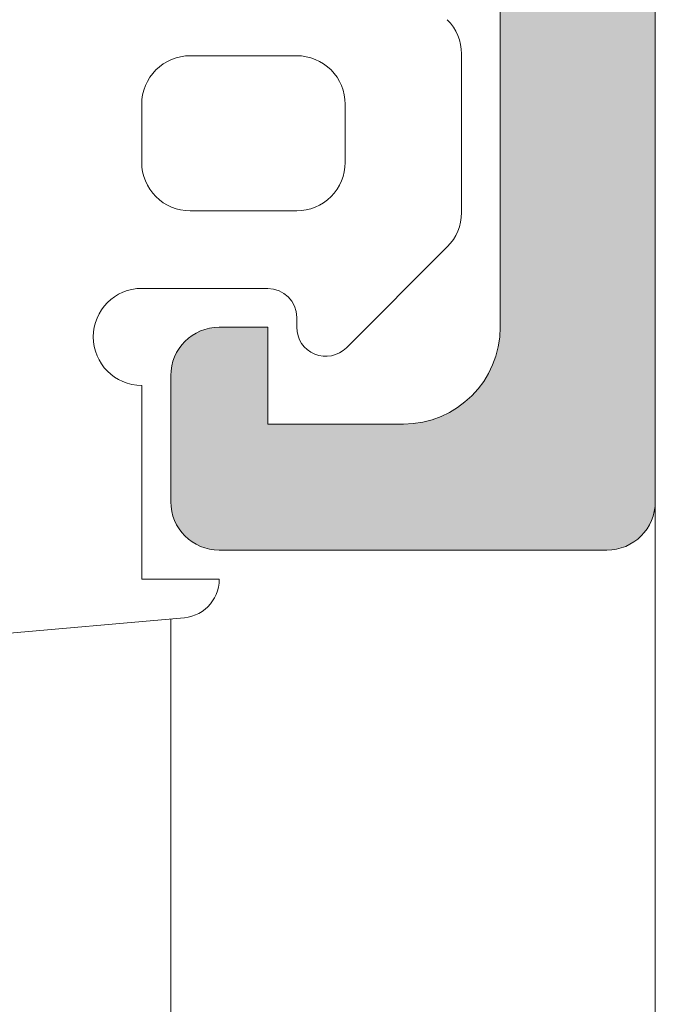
# Model space of a CAD drawing. Header units: metres. Extents: x 1316.5 to 1415.3, y -94.1 to -52.
# Tile 764 of 1056: x 1397.17328 to 1397.17983, y -71.75709 to -71.74693. Entities that reach past the tile are written whole.
import ezdxf

# ---------------------------------------------------------------- set-up
doc = ezdxf.new("R2010")
doc.units = ezdxf.units.M
doc.linetypes.add('AUSGEZOGEN', pattern=[0])
doc.layers.add('XR$2$Logos', color=255, linetype='AUSGEZOGEN', lineweight=13)

msp = doc.modelspace()

# ---------------------------------------------------------------- hatches: boundary and pattern name
at = {"layer": 'XR$2$Logos', "linetype": 'AUSGEZOGEN', "lineweight": 13, "transparency": 33554687}
h = msp.add_hatch(color=253, dxfattribs=at)
h.paths.add_polyline_path([(1397.164834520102, -71.70240401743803), (1397.164830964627, -71.70241520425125), (1397.164826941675, -71.70242623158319), (1397.164822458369, -71.70243707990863), (1397.164817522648, -71.7024477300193), (1397.164812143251, -71.70245816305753), (1397.164806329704, -71.70246836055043), (1397.164800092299, -71.70247830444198), (1397.164793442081, -71.70248797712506), (1397.164786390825, -71.70249736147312), (1397.164778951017, -71.70250644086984), (1397.164771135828, -71.70251519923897), (1397.164762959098, -71.7025236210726), (1397.164754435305, -71.70253169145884), (1397.164745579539, -71.70253939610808), (1397.164736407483, -71.70254672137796), (1397.164726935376, -71.70255365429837), (1397.16471717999, -71.70256018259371), (1397.164707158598, -71.70256629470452), (1397.164696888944, -71.7025719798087), (1397.164686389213, -71.70257722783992), (1397.164675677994, -71.70258202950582), (1397.164664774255, -71.70258637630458), (1397.164653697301, -71.70259026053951), (1397.164642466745, -71.70259367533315), (1397.164631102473, -71.702596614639), (1397.164619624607, -71.70259907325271), (1397.164608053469, -71.70260104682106), (1397.164596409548, -71.70260253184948), (1397.164584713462, -71.70260352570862), (1397.164572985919, -71.70260402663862), (1397.164561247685, -71.70260403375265), (1397.164107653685, -71.70260403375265), (1397.164095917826, -71.70260402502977), (1397.164084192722, -71.70260352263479), (1397.164072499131, -71.7026025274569), (1397.164060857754, -71.70260104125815), (1397.164049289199, -71.70259906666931), (1397.164037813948, -71.70259660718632), (1397.164026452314, -71.70259366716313), (1397.164015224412, -71.70259025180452), (1397.164004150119, -71.7025863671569), (1397.16399324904, -71.70258202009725), (1397.163982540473, -71.70257721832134), (1397.163972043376, -71.70257197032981), (1397.163961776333, -71.70256628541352), (1397.163951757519, -71.70256017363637), (1397.16394200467, -71.70255364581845), (1397.163932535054, -71.70254671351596), (1397.163923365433, -71.70253938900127), (1397.163914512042, -71.70253168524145), (1397.163905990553, -71.70252361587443), (1397.163897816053, -71.70251519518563), (1397.163890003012, -71.70250643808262), (1397.163882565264, -71.7024973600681), (1397.163875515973, -71.7024879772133), (1397.163868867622, -71.70247830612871), (1397.163862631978, -71.70246836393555), (1397.163856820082, -71.70245816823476), (1397.163851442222, -71.70244773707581), (1397.163846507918, -71.70243708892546), (1397.163842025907, -71.70242624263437), (1397.163838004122, -71.70241521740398), (1397.163834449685, -71.7024040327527), (1397.161954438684, -71.7024040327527), (1397.161939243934, -71.70240441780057), (1397.161924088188, -71.70240557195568), (1397.161909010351, -71.7024074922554), (1397.161894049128, -71.70241017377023), (1397.161879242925, -71.702413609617), (1397.161864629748, -71.70241779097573), (1397.161850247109, -71.70242270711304), (1397.161836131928, -71.70242834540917), (1397.161822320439, -71.70243469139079), (1397.161808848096, -71.70244172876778), (1397.161795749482, -71.70244943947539), (1397.16178305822, -71.70245780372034), (1397.16177080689, -71.70246680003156), (1397.16175902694, -71.70247640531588), (1397.161747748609, -71.70248659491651), (1397.161737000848, -71.70249734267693), (1397.161726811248, -71.70250862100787), (1397.161717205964, -71.70252040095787), (1397.161708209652, -71.70253265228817), (1397.161699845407, -71.70254534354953), (1397.1616921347, -71.70255844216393), (1397.161685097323, -71.70257191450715), (1397.161678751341, -71.70258572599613), (1397.161673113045, -71.70259984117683), (1397.161668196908, -71.70261422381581), (1397.161664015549, -71.70262883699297), (1397.161660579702, -71.70264364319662), (1397.161657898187, -71.7026586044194), (1397.161655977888, -71.70267368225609), (1397.161654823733, -71.702688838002), (1397.161654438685, -71.70270403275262), (1397.161654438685, -71.70368400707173), (1397.161654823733, -71.70369920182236), (1397.161655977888, -71.70371435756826), (1397.161657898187, -71.70372943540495), (1397.161660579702, -71.70374439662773), (1397.161664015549, -71.70375920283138), (1397.161668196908, -71.70377381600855), (1397.161673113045, -71.70378819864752), (1397.161678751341, -71.70380231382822), (1397.161685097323, -71.7038161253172), (1397.1616921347, -71.70382959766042), (1397.161699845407, -71.70384269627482), (1397.161708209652, -71.70385538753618), (1397.161717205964, -71.7038676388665), (1397.161726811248, -71.7038794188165), (1397.161737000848, -71.70389069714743), (1397.161747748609, -71.70390144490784), (1397.16175902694, -71.70391163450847), (1397.16177080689, -71.70392123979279), (1397.16178305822, -71.70393023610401), (1397.161795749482, -71.70393860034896), (1397.161808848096, -71.70394631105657), (1397.161822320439, -71.70395334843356), (1397.161836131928, -71.70395969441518), (1397.161850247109, -71.7039653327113), (1397.161864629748, -71.70397024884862), (1397.161879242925, -71.70397443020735), (1397.161894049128, -71.70397786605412), (1397.161909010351, -71.70398054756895), (1397.161924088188, -71.70398246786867), (1397.161939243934, -71.70398362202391), (1397.161954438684, -71.70398400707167), (1397.164714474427, -71.70398400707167), (1397.164720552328, -71.70398416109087), (1397.164726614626, -71.70398462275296), (1397.164732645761, -71.70398539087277), (1397.16473863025, -71.70398646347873), (1397.164744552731, -71.70398783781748), (1397.164750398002, -71.70398951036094), (1397.164756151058, -71.70399147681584), (1397.16476179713, -71.70399373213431), (1397.164767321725, -71.70399627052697), (1397.164772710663, -71.70399908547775), (1397.164777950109, -71.70400216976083), (1397.164783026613, -71.70400551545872), (1397.164787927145, -71.70400911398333), (1397.164792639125, -71.70401295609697), (1397.164797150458, -71.70401703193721), (1397.164801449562, -71.70402133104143), (1397.164805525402, -71.7040258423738), (1397.164809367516, -71.70403055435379), (1397.16481296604, -71.70403545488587), (1397.164816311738, -71.70404053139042), (1397.164819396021, -71.70404577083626), (1397.164822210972, -71.70405115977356), (1397.164824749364, -71.70405668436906), (1397.164827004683, -71.70406233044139), (1397.164828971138, -71.70406808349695), (1397.164830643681, -71.70407392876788), (1397.16483201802, -71.7040798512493), (1397.164833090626, -71.70408583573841), (1397.164833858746, -71.70409186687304), (1397.164834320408, -71.70409792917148), (1397.164834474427, -71.70410400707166), (1397.164834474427, -71.70840401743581), (1397.164833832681, -71.70842934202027), (1397.164831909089, -71.70845460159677), (1397.164828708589, -71.70847973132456), (1397.164824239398, -71.70850466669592), (1397.164818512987, -71.70852934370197), (1397.164811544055, -71.70855369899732), (1397.164803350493, -71.70857767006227), (1397.164793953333, -71.7086011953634), (1397.164783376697, -71.70862421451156), (1397.164771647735, -71.7086466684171), (1397.164758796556, -71.70866849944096), (1397.164744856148, -71.70868965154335), (1397.164729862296, -71.70871007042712), (1397.164713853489, -71.7087297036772), (1397.164696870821, -71.7087485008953), (1397.164678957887, -71.70876641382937), (1397.164660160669, -71.70878339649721), (1397.164640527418, -71.70879940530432), (1397.164620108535, -71.70881439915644), (1397.164598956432, -71.70882833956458), (1397.164577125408, -71.70884119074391), (1397.164554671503, -71.70885291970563), (1397.164531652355, -71.70886349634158), (1397.164508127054, -71.70887289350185), (1397.164484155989, -71.708881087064), (1397.164459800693, -71.70888805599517), (1397.164435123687, -71.70889378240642), (1397.164410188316, -71.70889825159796), (1397.164385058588, -71.70890145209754), (1397.164359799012, -71.70890337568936), (1397.164334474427, -71.70890401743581), (1397.163634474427, -71.70890401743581), (1397.161241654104, -71.7075225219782), (1397.161233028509, -71.70751794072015), (1397.161224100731, -71.70751398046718), (1397.161214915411, -71.70751066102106), (1397.161205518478, -71.70750799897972), (1397.161195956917, -71.70750600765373), (1397.161186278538, -71.70750469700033), (1397.161176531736, -71.70750407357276), (1397.161166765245, -71.70750414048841), (1397.1611570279, -71.70750489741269), (1397.161147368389, -71.70750634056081), (1397.161137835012, -71.70750846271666), (1397.161128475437, -71.70751125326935), (1397.161119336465, -71.70751469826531), (1397.16111046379, -71.70751878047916), (1397.161101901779, -71.707523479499), (1397.161093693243, -71.70752877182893), (1397.161085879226, -71.70753463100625), (1397.161078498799, -71.70754102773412), (1397.161071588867, -71.70754793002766), (1397.161065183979, -71.70755530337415), (1397.161059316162, -71.70756311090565), (1397.161054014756, -71.7075713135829), (1397.161049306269, -71.70757987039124), (1397.161045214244, -71.70758873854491), (1397.161041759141, -71.70759787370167), (1397.161038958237, -71.70760723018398), (1397.161036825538, -71.70761676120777), (1397.161035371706, -71.70762641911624), (1397.161034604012, -71.70763615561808), (1397.161034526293, -71.707645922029), (1397.161035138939, -71.7076556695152), (1397.161057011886, -71.70784194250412), (1397.16108585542, -71.70802726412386), (1397.161121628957, -71.70821137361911), (1397.161164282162, -71.70839401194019), (1397.16121375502, -71.70857492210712), (1397.16126997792, -71.70875384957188), (1397.161332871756, -71.70893054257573), (1397.161402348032, -71.70910475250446), (1397.161478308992, -71.70927623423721), (1397.161560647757, -71.70944474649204), (1397.161649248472, -71.70961005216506), (1397.161743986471, -71.70977191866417), (1397.161844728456, -71.70993011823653), (1397.161951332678, -71.71008442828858), (1397.162063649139, -71.7102346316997), (1397.162181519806, -71.71038051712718), (1397.162304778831, -71.71052187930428), (1397.162433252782, -71.71065851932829), (1397.162566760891, -71.7107902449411), (1397.162705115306, -71.71091687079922), (1397.162848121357, -71.71103821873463), (1397.162995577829, -71.71115411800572), (1397.163147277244, -71.71126440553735), (1397.163303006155, -71.71136892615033), (1397.163462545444, -71.71146753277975), (1397.163625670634, -71.71156008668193), (1397.163792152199, -71.71164645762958), (1397.163961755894, -71.71172652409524), (1397.164134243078, -71.71180017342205), (1397.164309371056, -71.71186730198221), (1397.164486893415, -71.71192781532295), (1397.164506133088, -71.7119344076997), (1397.164525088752, -71.71194177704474), (1397.164543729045, -71.71194991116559), (1397.164562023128, -71.71195879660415), (1397.164579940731, -71.7119684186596), (1397.164597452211, -71.7119787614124), (1397.164614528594, -71.71198980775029), (1397.164631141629, -71.71200153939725), (1397.164647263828, -71.71201393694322), (1397.164662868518, -71.71202697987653), (1397.164677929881, -71.71204064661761), (1397.164692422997, -71.71205491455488), (1397.164706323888, -71.71206976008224), (1397.164719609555, -71.71208515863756), (1397.164732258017, -71.71210108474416), (1397.164744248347, -71.71211751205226), (1397.164755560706, -71.71213441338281), (1397.16476617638, -71.71215176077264), (1397.164776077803, -71.71216952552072), (1397.164785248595, -71.71218767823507), (1397.164793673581, -71.71220618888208), (1397.164801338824, -71.71222502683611), (1397.164808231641, -71.71224416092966), (1397.164814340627, -71.71226355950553), (1397.164819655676, -71.71228319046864), (1397.164824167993, -71.71230302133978), (1397.164827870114, -71.7123230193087), (1397.164830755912, -71.71234315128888), (1397.164832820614, -71.71236338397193), (1397.164834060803, -71.71238368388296), (1397.164834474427, -71.71240401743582), (1397.164834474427, -71.71540401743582), (1397.164834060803, -71.71542435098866), (1397.164832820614, -71.7154446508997), (1397.164830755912, -71.71546488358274), (1397.164827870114, -71.71548501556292), (1397.164824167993, -71.71550501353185), (1397.164819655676, -71.71552484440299), (1397.164814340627, -71.71554447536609), (1397.164808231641, -71.71556387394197), (1397.164801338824, -71.71558300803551), (1397.164793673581, -71.71560184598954), (1397.164785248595, -71.71562035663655), (1397.164776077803, -71.71563850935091), (1397.16476617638, -71.71565627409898), (1397.164755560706, -71.7156736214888), (1397.164744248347, -71.71569052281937), (1397.164732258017, -71.71570695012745), (1397.164719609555, -71.71572287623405), (1397.164706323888, -71.71573827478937), (1397.164692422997, -71.71575312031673), (1397.164677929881, -71.71576738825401), (1397.164662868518, -71.71578105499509), (1397.164647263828, -71.71579409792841), (1397.164631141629, -71.71580649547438), (1397.164614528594, -71.71581822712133), (1397.164597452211, -71.71582927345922), (1397.164579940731, -71.71583961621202), (1397.164562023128, -71.71584923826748), (1397.164543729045, -71.71585812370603), (1397.164525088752, -71.71586625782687), (1397.164506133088, -71.71587362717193), (1397.164486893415, -71.71588021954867), (1397.164309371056, -71.71594073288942), (1397.164134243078, -71.71600786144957), (1397.163961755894, -71.71608151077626), (1397.163792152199, -71.71616157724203), (1397.163625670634, -71.71624794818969), (1397.163462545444, -71.71634050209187), (1397.163303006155, -71.71643910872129), (1397.163147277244, -71.71654362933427), (1397.162995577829, -71.7166539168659), (1397.162848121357, -71.71676981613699), (1397.162705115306, -71.7168911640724), (1397.162566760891, -71.71701778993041), (1397.162433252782, -71.71714951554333), (1397.162304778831, -71.71728615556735), (1397.162181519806, -71.71742751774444), (1397.162063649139, -71.71757340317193), (1397.161951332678, -71.71772360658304), (1397.161844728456, -71.71787791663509), (1397.161743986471, -71.71803611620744), (1397.161649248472, -71.71819798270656), (1397.161560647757, -71.71836328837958), (1397.161478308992, -71.71853180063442), (1397.161402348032, -71.71870328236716), (1397.161332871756, -71.71887749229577), (1397.16126997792, -71.71905418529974), (1397.16121375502, -71.7192331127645), (1397.161164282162, -71.71941402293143), (1397.161121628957, -71.71959666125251), (1397.16108585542, -71.71978077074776), (1397.161057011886, -71.7199660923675), (1397.161035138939, -71.72015236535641), (1397.161034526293, -71.72016211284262), (1397.161034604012, -71.72017187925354), (1397.161035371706, -71.72018161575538), (1397.161036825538, -71.72019127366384), (1397.161038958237, -71.72020080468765), (1397.161041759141, -71.72021016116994), (1397.161045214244, -71.7202192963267), (1397.161049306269, -71.72022816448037), (1397.161054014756, -71.72023672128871), (1397.161059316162, -71.72024492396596), (1397.161065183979, -71.72025273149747), (1397.161071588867, -71.72026010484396), (1397.161078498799, -71.7202670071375), (1397.161085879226, -71.72027340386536), (1397.161093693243, -71.72027926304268), (1397.161101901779, -71.72028455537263), (1397.16111046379, -71.72028925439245), (1397.161119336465, -71.7202933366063), (1397.161128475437, -71.72029678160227), (1397.161137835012, -71.72029957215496), (1397.161147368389, -71.7203016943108), (1397.1611570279, -71.72030313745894), (1397.161166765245, -71.7203038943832), (1397.161176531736, -71.72030396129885), (1397.161186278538, -71.72030333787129), (1397.161195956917, -71.72030202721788), (1397.161205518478, -71.7203000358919), (1397.161214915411, -71.72029737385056), (1397.161224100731, -71.72029405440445), (1397.161233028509, -71.72029009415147), (1397.161241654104, -71.72028551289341), (1397.163634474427, -71.7189040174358), (1397.164334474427, -71.7189040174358), (1397.164359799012, -71.71890465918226), (1397.164385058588, -71.71890658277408), (1397.164410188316, -71.71890978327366), (1397.164435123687, -71.7189142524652), (1397.164459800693, -71.71891997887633), (1397.164484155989, -71.71892694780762), (1397.164508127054, -71.71893514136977), (1397.164531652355, -71.71894453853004), (1397.164554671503, -71.71895511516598), (1397.164577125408, -71.7189668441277), (1397.164598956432, -71.71897969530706), (1397.164620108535, -71.71899363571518), (1397.164640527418, -71.7190086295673), (1397.164660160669, -71.7190246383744), (1397.164678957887, -71.71904162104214), (1397.164696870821, -71.71905953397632), (1397.164713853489, -71.71907833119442), (1397.164729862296, -71.7190979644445), (1397.164744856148, -71.71911838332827), (1397.164758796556, -71.71913953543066), (1397.164771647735, -71.71916136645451), (1397.164783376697, -71.71918382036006), (1397.164793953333, -71.71920683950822), (1397.164803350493, -71.71923036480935), (1397.164811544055, -71.7192543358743), (1397.164818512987, -71.71927869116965), (1397.164824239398, -71.71930336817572), (1397.164828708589, -71.71932830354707), (1397.164831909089, -71.71935343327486), (1397.164833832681, -71.71937869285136), (1397.164834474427, -71.7194040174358), (1397.164834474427, -71.72370404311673), (1397.164834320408, -71.72371012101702), (1397.164833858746, -71.72371618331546), (1397.164833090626, -71.72372221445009), (1397.16483201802, -71.7237281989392), (1397.164830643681, -71.7237341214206), (1397.164828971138, -71.72373996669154), (1397.164827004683, -71.72374571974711), (1397.164824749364, -71.72375136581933), (1397.164822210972, -71.72375689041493), (1397.164819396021, -71.72376227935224), (1397.164816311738, -71.72376751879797), (1397.16481296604, -71.72377259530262), (1397.164809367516, -71.7237774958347), (1397.164805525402, -71.72378220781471), (1397.164801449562, -71.72378671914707), (1397.164797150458, -71.72379101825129), (1397.164792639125, -71.72379509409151), (1397.164787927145, -71.72379893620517), (1397.164783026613, -71.72380253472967), (1397.164777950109, -71.72380588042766), (1397.164772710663, -71.72380896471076), (1397.164767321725, -71.72381177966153), (1397.16476179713, -71.7238143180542), (1397.164756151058, -71.72381657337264), (1397.164750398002, -71.72381853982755), (1397.164744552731, -71.72382021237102), (1397.16473863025, -71.72382158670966), (1397.164732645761, -71.72382265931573), (1397.164726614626, -71.72382342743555), (1397.164720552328, -71.72382388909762), (1397.164714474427, -71.72382404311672), (1397.161954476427, -71.72382404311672), (1397.161939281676, -71.72382442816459), (1397.16192412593, -71.7238255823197), (1397.161909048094, -71.72382750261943), (1397.161894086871, -71.72383018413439), (1397.161879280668, -71.72383361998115), (1397.16186466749, -71.72383780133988), (1397.161850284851, -71.72384271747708), (1397.161836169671, -71.72384835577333), (1397.161822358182, -71.72385470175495), (1397.161808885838, -71.72386173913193), (1397.161795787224, -71.72386944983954), (1397.161783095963, -71.72387781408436), (1397.161770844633, -71.72388681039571), (1397.161759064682, -71.7238964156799), (1397.161747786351, -71.72390660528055), (1397.161737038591, -71.72391735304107), (1397.16172684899, -71.72392863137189), (1397.161717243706, -71.723940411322), (1397.161708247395, -71.7239526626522), (1397.16169988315, -71.72396535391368), (1397.161692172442, -71.72397845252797), (1397.161685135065, -71.7239919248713), (1397.161678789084, -71.72400573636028), (1397.161673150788, -71.72401985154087), (1397.16166823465, -71.72403423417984), (1397.161664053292, -71.72404884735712), (1397.161660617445, -71.72406365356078), (1397.16165793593, -71.72407861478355), (1397.16165601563, -71.72409369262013), (1397.161654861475, -71.72410884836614), (1397.161654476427, -71.72412404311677), (1397.161654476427, -71.72510401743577), (1397.161654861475, -71.7251192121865), (1397.16165601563, -71.72513436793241), (1397.16165793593, -71.7251494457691), (1397.161660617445, -71.72516440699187), (1397.161664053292, -71.72517921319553), (1397.16166823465, -71.72519382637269), (1397.161673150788, -71.72520820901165), (1397.161678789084, -71.72522232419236), (1397.161685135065, -71.72523613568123), (1397.161692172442, -71.72524960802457), (1397.16169988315, -71.72526270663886), (1397.161708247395, -71.72527539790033), (1397.161717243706, -71.72528764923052), (1397.16172684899, -71.72529942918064), (1397.161737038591, -71.72531070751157), (1397.161747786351, -71.725321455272), (1397.161759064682, -71.72533164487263), (1397.161770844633, -71.72534125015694), (1397.161783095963, -71.72535024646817), (1397.161795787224, -71.725358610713), (1397.161808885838, -71.72536632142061), (1397.161822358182, -71.72537335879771), (1397.161836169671, -71.72537970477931), (1397.161850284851, -71.72538534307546), (1397.16186466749, -71.72539025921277), (1397.161879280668, -71.7253944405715), (1397.161894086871, -71.72539787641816), (1397.161909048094, -71.7254005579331), (1397.16192412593, -71.72540247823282), (1397.161939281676, -71.72540363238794), (1397.161954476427, -71.7254040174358), (1397.163834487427, -71.7254040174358), (1397.163838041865, -71.72539283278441), (1397.16384206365, -71.72538180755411), (1397.163846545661, -71.72537096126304), (1397.163851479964, -71.72536031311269), (1397.163856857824, -71.72534988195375), (1397.163862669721, -71.72533968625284), (1397.163868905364, -71.72532974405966), (1397.163875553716, -71.7253200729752), (1397.163882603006, -71.72531069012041), (1397.163890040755, -71.72530161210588), (1397.163897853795, -71.72529285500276), (1397.163906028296, -71.72528443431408), (1397.163914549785, -71.72527636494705), (1397.163923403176, -71.7252686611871), (1397.163932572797, -71.72526133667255), (1397.163942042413, -71.72525440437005), (1397.163951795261, -71.725247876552), (1397.163961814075, -71.72524176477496), (1397.163972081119, -71.72523607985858), (1397.163982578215, -71.72523083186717), (1397.163993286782, -71.72522603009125), (1397.164004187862, -71.7252216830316), (1397.164015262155, -71.72521779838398), (1397.164026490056, -71.72521438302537), (1397.16403785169, -71.72521144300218), (1397.164049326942, -71.72520898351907), (1397.164060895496, -71.72520700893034), (1397.164072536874, -71.7252055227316), (1397.164084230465, -71.72520452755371), (1397.164095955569, -71.72520402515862), (1397.164107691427, -71.72520401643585), (1397.164561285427, -71.72520401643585), (1397.164573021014, -71.72520402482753), (1397.164584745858, -71.72520452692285), (1397.1645964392, -71.72520552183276), (1397.164608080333, -71.72520700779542), (1397.164619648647, -71.72520898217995), (1397.164631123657, -71.7252114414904), (1397.164642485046, -71.72521438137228), (1397.164653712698, -71.72521779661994), (1397.164664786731, -71.72522168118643), (1397.164675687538, -71.72522602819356), (1397.164686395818, -71.72523082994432), (1397.16469689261, -71.72523607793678), (1397.164707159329, -71.72524176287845), (1397.164717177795, -71.72524787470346), (1397.16472693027, -71.72525440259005), (1397.164736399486, -71.72526133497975), (1397.164745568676, -71.7252686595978), (1397.164754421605, -71.72527636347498), (1397.164762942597, -71.72528443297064), (1397.164771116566, -71.7252928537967), (1397.164778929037, -71.7253016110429), (1397.164786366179, -71.72531068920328), (1397.164793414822, -71.72532007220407), (1397.164800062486, -71.72532974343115), (1397.1648062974, -71.72533968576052), (1397.164812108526, -71.72534988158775), (1397.164817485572, -71.72536031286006), (1397.16482241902, -71.72537096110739), (1397.164826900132, -71.72538180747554), (1397.164830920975, -71.72539283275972), (1397.16483447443, -71.72540401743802), (1397.166034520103, -71.72540401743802), (1397.166059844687, -71.7254033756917), (1397.166085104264, -71.72540145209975), (1397.166110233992, -71.72539825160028), (1397.166135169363, -71.72539378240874), (1397.166159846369, -71.72538805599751), (1397.166184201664, -71.72538108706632), (1397.166208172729, -71.72537289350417), (1397.16623169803, -71.72536349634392), (1397.166254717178, -71.72535291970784), (1397.166277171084, -71.72534119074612), (1397.166299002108, -71.72532833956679), (1397.16632015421, -71.72531439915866), (1397.166340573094, -71.72529940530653), (1397.166360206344, -71.72528339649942), (1397.166379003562, -71.72526641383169), (1397.166396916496, -71.72524850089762), (1397.166413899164, -71.7252297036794), (1397.166429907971, -71.72521007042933), (1397.166444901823, -71.72518965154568), (1397.166458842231, -71.72516849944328), (1397.166471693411, -71.72514666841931), (1397.166483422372, -71.72512421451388), (1397.166493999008, -71.72510119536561), (1397.166503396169, -71.72507767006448), (1397.166511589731, -71.72505369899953), (1397.166518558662, -71.72502934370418), (1397.166524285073, -71.72500466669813), (1397.166528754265, -71.72497973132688), (1397.166531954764, -71.7249546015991), (1397.166533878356, -71.72492934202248), (1397.166534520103, -71.72490401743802), (1397.166534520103, -71.7241040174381), (1397.166535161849, -71.72407869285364), (1397.166537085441, -71.72405343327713), (1397.16654028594, -71.72402830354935), (1397.166544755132, -71.72400336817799), (1397.166550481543, -71.72397869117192), (1397.166557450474, -71.72395433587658), (1397.166565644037, -71.72393036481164), (1397.166575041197, -71.7239068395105), (1397.166585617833, -71.72388382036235), (1397.166597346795, -71.7238613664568), (1397.166610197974, -71.72383953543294), (1397.166624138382, -71.72381838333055), (1397.166639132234, -71.72379796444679), (1397.166655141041, -71.72377833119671), (1397.166672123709, -71.7237595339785), (1397.166690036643, -71.72374162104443), (1397.166708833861, -71.7237246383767), (1397.166728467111, -71.72370862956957), (1397.166748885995, -71.72369363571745), (1397.166770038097, -71.72367969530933), (1397.166791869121, -71.72366684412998), (1397.166814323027, -71.72365511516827), (1397.166837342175, -71.72364453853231), (1397.166860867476, -71.72363514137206), (1397.166884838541, -71.7236269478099), (1397.166909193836, -71.7236199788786), (1397.166933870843, -71.72361425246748), (1397.166958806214, -71.72360978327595), (1397.166983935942, -71.72360658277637), (1397.167009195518, -71.72360465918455), (1397.167034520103, -71.72360401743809), (1397.176605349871, -71.72360401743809), (1397.176653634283, -71.72360518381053), (1397.17670180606, -71.72360868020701), (1397.17674975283, -71.72361449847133), (1397.176797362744, -71.723622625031), (1397.176844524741, -71.72363304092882), (1397.176891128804, -71.72364572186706), (1397.176937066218, -71.72366063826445), (1397.176982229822, -71.72367775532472), (1397.177026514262, -71.7236970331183), (1397.177069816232, -71.7237184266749), (1397.177112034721, -71.72374188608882), (1397.177153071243, -71.72376735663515), (1397.177192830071, -71.72379477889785), (1397.177231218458, -71.72382408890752), (1397.177268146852, -71.72385521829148), (1397.177303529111, -71.72388809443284), (1397.177337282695, -71.72392264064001), (1397.177369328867, -71.72395877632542), (1397.177399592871, -71.72399641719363), (1397.177428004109, -71.7240354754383), (1397.177454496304, -71.7240758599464), (1397.177479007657, -71.72411747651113), (1397.177501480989, -71.72416022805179), (1397.177521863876, -71.72420401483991), (1397.17754010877, -71.724248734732), (1397.177556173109, -71.72429428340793), (1397.177570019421, -71.72434055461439), (1397.177581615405, -71.7243874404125), (1397.17759093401, -71.72443483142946), (1397.177597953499, -71.72448261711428), (1397.177602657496, -71.72453068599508), (1397.178034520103, -71.73040401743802), (1397.178034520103, -71.74330401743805), (1397.178033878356, -71.74332934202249), (1397.178031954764, -71.74335460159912), (1397.178028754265, -71.74337973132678), (1397.178024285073, -71.74340466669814), (1397.178018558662, -71.74342934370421), (1397.178011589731, -71.74345369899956), (1397.178003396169, -71.74347767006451), (1397.177993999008, -71.74350119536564), (1397.177983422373, -71.74352421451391), (1397.177971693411, -71.74354666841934), (1397.177958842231, -71.7435684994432), (1397.177944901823, -71.74358965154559), (1397.177929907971, -71.74361007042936), (1397.177913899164, -71.74362970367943), (1397.177896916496, -71.74364850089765), (1397.177879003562, -71.74366641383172), (1397.177860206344, -71.74368339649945), (1397.177840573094, -71.74369940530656), (1397.17782015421, -71.74371439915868), (1397.177799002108, -71.7437283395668), (1397.177777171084, -71.74374119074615), (1397.177754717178, -71.74375291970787), (1397.17773169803, -71.74376349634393), (1397.177708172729, -71.7437728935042), (1397.177684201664, -71.74378108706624), (1397.177659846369, -71.74378805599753), (1397.177635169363, -71.74379378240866), (1397.177610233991, -71.7437982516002), (1397.177585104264, -71.74380145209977), (1397.177559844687, -71.74380337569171), (1397.177534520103, -71.74380401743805), (1397.176534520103, -71.74380401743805), (1397.176509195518, -71.74380337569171), (1397.176483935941, -71.74380145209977), (1397.176458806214, -71.7437982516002), (1397.176433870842, -71.74379378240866), (1397.176409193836, -71.74378805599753), (1397.176384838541, -71.74378108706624), (1397.176360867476, -71.7437728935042), (1397.176337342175, -71.74376349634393), (1397.176314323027, -71.74375291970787), (1397.176291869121, -71.74374119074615), (1397.176270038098, -71.7437283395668), (1397.176248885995, -71.74371439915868), (1397.176228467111, -71.74369940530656), (1397.176208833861, -71.74368339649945), (1397.176190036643, -71.74366641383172), (1397.176172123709, -71.74364850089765), (1397.176155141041, -71.74362970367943), (1397.176139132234, -71.74361007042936), (1397.176124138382, -71.74358965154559), (1397.176110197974, -71.7435684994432), (1397.176097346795, -71.74354666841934), (1397.176085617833, -71.74352421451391), (1397.176075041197, -71.74350119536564), (1397.176065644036, -71.74347767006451), (1397.176057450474, -71.74345369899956), (1397.176050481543, -71.74342934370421), (1397.176044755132, -71.74340466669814), (1397.17604028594, -71.74337973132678), (1397.176037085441, -71.74335460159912), (1397.176035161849, -71.74332934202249), (1397.176034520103, -71.74330401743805), (1397.176034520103, -71.74280401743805), (1397.176033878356, -71.7427786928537), (1397.176031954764, -71.74275343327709), (1397.176028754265, -71.7427283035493), (1397.176024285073, -71.74270336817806), (1397.176018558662, -71.742678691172), (1397.176011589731, -71.74265433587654), (1397.176003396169, -71.7426303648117), (1397.175993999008, -71.74260683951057), (1397.175983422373, -71.7425838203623), (1397.17597169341, -71.74256136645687), (1397.175958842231, -71.7425395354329), (1397.175944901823, -71.7425183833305), (1397.175929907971, -71.74249796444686), (1397.175913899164, -71.74247833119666), (1397.175896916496, -71.74245953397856), (1397.175879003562, -71.74244162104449), (1397.175860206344, -71.74242463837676), (1397.175840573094, -71.74240862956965), (1397.17582015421, -71.74239363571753), (1397.175799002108, -71.74237969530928), (1397.175777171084, -71.74236684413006), (1397.175754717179, -71.74235511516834), (1397.17573169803, -71.74234453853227), (1397.175708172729, -71.74233514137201), (1397.175684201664, -71.74232694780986), (1397.175659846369, -71.74231997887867), (1397.175635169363, -71.74231425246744), (1397.175610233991, -71.7423097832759), (1397.175585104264, -71.74230658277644), (1397.175559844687, -71.7423046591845), (1397.175534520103, -71.74230401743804), (1397.175334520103, -71.74230401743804), (1397.175309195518, -71.7423046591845), (1397.175283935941, -71.74230658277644), (1397.175258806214, -71.7423097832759), (1397.175233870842, -71.74231425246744), (1397.175209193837, -71.74231997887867), (1397.175184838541, -71.74232694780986), (1397.175160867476, -71.74233514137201), (1397.175137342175, -71.74234453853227), (1397.175114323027, -71.74235511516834), (1397.175091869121, -71.74236684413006), (1397.175070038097, -71.74237969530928), (1397.175048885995, -71.74239363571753), (1397.175028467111, -71.74240862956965), (1397.175008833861, -71.74242463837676), (1397.174990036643, -71.74244162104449), (1397.174972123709, -71.74245953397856), (1397.174955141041, -71.74247833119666), (1397.174939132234, -71.74249796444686), (1397.174924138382, -71.7425183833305), (1397.174910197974, -71.7425395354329), (1397.174897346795, -71.74256136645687), (1397.174885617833, -71.7425838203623), (1397.174875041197, -71.74260683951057), (1397.174865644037, -71.7426303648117), (1397.174857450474, -71.74265433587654), (1397.174850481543, -71.742678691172), (1397.174844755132, -71.74270336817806), (1397.17484028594, -71.7427283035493), (1397.174837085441, -71.74275343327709), (1397.174835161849, -71.7427786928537), (1397.174834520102, -71.74280401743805), (1397.174834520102, -71.7456040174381), (1397.174835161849, -71.74562934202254), (1397.174837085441, -71.74565460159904), (1397.17484028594, -71.74567973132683), (1397.174844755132, -71.74570466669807), (1397.174850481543, -71.74572934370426), (1397.174857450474, -71.74575369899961), (1397.174865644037, -71.74577767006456), (1397.174875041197, -71.74580119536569), (1397.174885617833, -71.74582421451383), (1397.174897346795, -71.74584666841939), (1397.174910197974, -71.74586849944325), (1397.174924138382, -71.74588965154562), (1397.174939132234, -71.7459100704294), (1397.174955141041, -71.74592970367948), (1397.174972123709, -71.74594850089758), (1397.174990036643, -71.74596641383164), (1397.175008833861, -71.74598339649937), (1397.175028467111, -71.7459994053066), (1397.175048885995, -71.74601439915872), (1397.175070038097, -71.74602833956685), (1397.175091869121, -71.7460411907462), (1397.175114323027, -71.74605291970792), (1397.175137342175, -71.74606349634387), (1397.175160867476, -71.74607289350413), (1397.175184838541, -71.74608108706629), (1397.175209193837, -71.74608805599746), (1397.175233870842, -71.7460937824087), (1397.175258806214, -71.74609825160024), (1397.175283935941, -71.74610145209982), (1397.175309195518, -71.74610337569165), (1397.175334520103, -71.74610401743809), (1397.175834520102, -71.74610401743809), (1397.175834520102, -71.7451040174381), (1397.177234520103, -71.7451040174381), (1397.177285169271, -71.74510530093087), (1397.177335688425, -71.74510914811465), (1397.17738594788, -71.74511554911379), (1397.177435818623, -71.74512448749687), (1397.177485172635, -71.74513594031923), (1397.177533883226, -71.7451498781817), (1397.177581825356, -71.7451662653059), (1397.177628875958, -71.74518505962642), (1397.177674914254, -71.74520621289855), (1397.177719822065, -71.74522967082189), (1397.177763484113, -71.74525537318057), (1397.177805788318, -71.74528325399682), (1397.177846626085, -71.74531324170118), (1397.177885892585, -71.74534525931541), (1397.177923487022, -71.74537922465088), (1397.17795931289, -71.745415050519), (1397.177993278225, -71.74545264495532), (1397.17802529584, -71.74549191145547), (1397.178055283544, -71.74553274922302), (1397.17808316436, -71.74557505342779), (1397.178108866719, -71.7456187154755), (1397.178132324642, -71.74566362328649), (1397.178153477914, -71.74570966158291), (1397.178172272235, -71.74575671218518), (1397.178188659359, -71.74580465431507), (1397.178202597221, -71.74585336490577), (1397.178214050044, -71.745902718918), (1397.178222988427, -71.7459525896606), (1397.178229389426, -71.74600284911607), (1397.17823323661, -71.74605336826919), (1397.178234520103, -71.74610401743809), (1397.178234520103, -71.75010401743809), (1397.17823323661, -71.75015466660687), (1397.178229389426, -71.75020518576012), (1397.178222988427, -71.75025544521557), (1397.178214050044, -71.75030531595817), (1397.178202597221, -71.7503546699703), (1397.178188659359, -71.750403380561), (1397.178172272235, -71.75045132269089), (1397.178153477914, -71.75049837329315), (1397.178132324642, -71.75054441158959), (1397.178108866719, -71.75058931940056), (1397.17808316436, -71.75063298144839), (1397.178055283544, -71.75067528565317), (1397.17802529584, -71.75071612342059), (1397.177993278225, -71.75075538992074), (1397.17795931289, -71.75079298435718), (1397.177923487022, -71.75082881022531), (1397.177885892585, -71.75086277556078), (1397.177846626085, -71.75089479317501), (1397.177805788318, -71.75092478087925), (1397.177763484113, -71.75095266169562), (1397.177719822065, -71.75097836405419), (1397.177674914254, -71.75100182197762), (1397.177628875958, -71.75102297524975), (1397.177581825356, -71.75104176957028), (1397.177533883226, -71.75105815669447), (1397.177485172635, -71.75107209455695), (1397.177435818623, -71.75108354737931), (1397.17738594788, -71.75109248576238), (1397.177335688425, -71.75109888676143), (1397.177285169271, -71.7511027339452), (1397.177234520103, -71.7511040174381), (1397.175834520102, -71.7511040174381), (1397.175834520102, -71.75010401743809), (1397.175334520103, -71.75010401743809), (1397.175309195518, -71.75010465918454), (1397.175283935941, -71.75010658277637), (1397.175258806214, -71.75010978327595), (1397.175233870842, -71.75011425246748), (1397.175209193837, -71.7501199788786), (1397.175184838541, -71.7501269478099), (1397.175160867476, -71.75013514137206), (1397.175137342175, -71.75014453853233), (1397.175114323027, -71.75015511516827), (1397.175091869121, -71.75016684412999), (1397.175070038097, -71.75017969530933), (1397.175048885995, -71.75019363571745), (1397.175028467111, -71.75020862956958), (1397.175008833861, -71.7502246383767), (1397.174990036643, -71.75024162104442), (1397.174972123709, -71.7502595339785), (1397.174955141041, -71.75027833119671), (1397.174939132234, -71.75029796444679), (1397.174924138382, -71.75031838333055), (1397.174910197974, -71.75033953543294), (1397.174897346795, -71.7503613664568), (1397.174885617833, -71.75038382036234), (1397.174875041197, -71.7504068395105), (1397.174865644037, -71.75043036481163), (1397.174857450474, -71.75045433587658), (1397.174850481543, -71.75047869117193), (1397.174844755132, -71.75050336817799), (1397.17484028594, -71.75052830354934), (1397.174837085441, -71.75055343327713), (1397.174835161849, -71.75057869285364), (1397.174834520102, -71.75060401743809), (1397.174834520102, -71.75190401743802), (1397.174835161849, -71.75192934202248), (1397.174837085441, -71.7519546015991), (1397.17484028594, -71.75197973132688), (1397.174844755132, -71.75200466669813), (1397.174850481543, -71.75202934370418), (1397.174857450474, -71.75205369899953), (1397.174865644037, -71.75207767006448), (1397.174875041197, -71.75210119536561), (1397.174885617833, -71.75212421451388), (1397.174897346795, -71.75214666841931), (1397.174910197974, -71.75216849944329), (1397.174924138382, -71.75218965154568), (1397.174939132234, -71.75221007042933), (1397.174955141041, -71.7522297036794), (1397.174972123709, -71.75224850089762), (1397.174990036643, -71.75226641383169), (1397.175008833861, -71.75228339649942), (1397.175028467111, -71.75229940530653), (1397.175048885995, -71.75231439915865), (1397.175070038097, -71.75232833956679), (1397.175091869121, -71.75234119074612), (1397.175114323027, -71.75235291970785), (1397.175137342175, -71.75236349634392), (1397.175160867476, -71.75237289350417), (1397.175184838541, -71.75238108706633), (1397.175209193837, -71.75238805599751), (1397.175233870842, -71.75239378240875), (1397.175258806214, -71.75239825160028), (1397.175283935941, -71.75240145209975), (1397.175309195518, -71.75240337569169), (1397.175334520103, -71.75240401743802), (1397.179334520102, -71.75240401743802), (1397.179359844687, -71.75240337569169), (1397.179385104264, -71.75240145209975), (1397.179410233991, -71.75239825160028), (1397.179435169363, -71.75239378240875), (1397.179459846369, -71.75238805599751), (1397.179484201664, -71.75238108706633), (1397.179508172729, -71.75237289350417), (1397.17953169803, -71.75236349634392), (1397.179554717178, -71.75235291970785), (1397.179577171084, -71.75234119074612), (1397.179599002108, -71.75232833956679), (1397.17962015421, -71.75231439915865), (1397.179640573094, -71.75229940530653), (1397.179660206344, -71.75228339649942), (1397.179679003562, -71.75226641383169), (1397.179696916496, -71.75224850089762), (1397.179713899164, -71.7522297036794), (1397.179729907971, -71.75221007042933), (1397.179744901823, -71.75218965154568), (1397.179758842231, -71.75216849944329), (1397.179771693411, -71.75214666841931), (1397.179783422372, -71.75212421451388), (1397.179793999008, -71.75210119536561), (1397.179803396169, -71.75207767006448), (1397.179811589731, -71.75205369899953), (1397.179818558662, -71.75202934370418), (1397.179824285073, -71.75200466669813), (1397.179828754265, -71.75197973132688), (1397.179831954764, -71.7519546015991), (1397.179833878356, -71.75192934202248), (1397.179834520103, -71.75190401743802), (1397.179834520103, -71.71190401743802), (1397.179833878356, -71.71187869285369), (1397.179831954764, -71.71185343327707), (1397.179828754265, -71.71182830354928), (1397.179824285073, -71.71180336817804), (1397.179818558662, -71.71177869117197), (1397.179811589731, -71.71175433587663), (1397.179803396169, -71.71173036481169), (1397.179793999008, -71.71170683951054), (1397.179783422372, -71.71168382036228), (1397.179771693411, -71.71166136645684), (1397.179758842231, -71.71163953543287), (1397.179744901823, -71.71161838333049), (1397.179729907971, -71.71159796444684), (1397.179713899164, -71.71157833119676), (1397.179696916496, -71.71155953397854), (1397.179679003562, -71.71154162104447), (1397.179660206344, -71.71152463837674), (1397.179640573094, -71.71150862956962), (1397.17962015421, -71.7114936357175), (1397.179599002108, -71.71147969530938), (1397.179577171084, -71.71146684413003), (1397.179554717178, -71.71145511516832), (1397.17953169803, -71.71144453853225), (1397.179508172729, -71.711435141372), (1397.179484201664, -71.71142694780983), (1397.179459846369, -71.71141997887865), (1397.179435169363, -71.7114142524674), (1397.179410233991, -71.71140978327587), (1397.179385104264, -71.71140658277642), (1397.179359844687, -71.71140465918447), (1397.179334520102, -71.71140401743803), (1397.178634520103, -71.71140401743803), (1397.178609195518, -71.71140465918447), (1397.178583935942, -71.71140658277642), (1397.178558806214, -71.71140978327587), (1397.178533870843, -71.7114142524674), (1397.178509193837, -71.71141997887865), (1397.178484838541, -71.71142694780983), (1397.178460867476, -71.711435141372), (1397.178437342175, -71.71144453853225), (1397.178414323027, -71.71145511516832), (1397.178391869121, -71.71146684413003), (1397.178370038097, -71.71147969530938), (1397.178348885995, -71.7114936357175), (1397.178328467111, -71.71150862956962), (1397.178308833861, -71.71152463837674), (1397.178290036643, -71.71154162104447), (1397.178272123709, -71.71155953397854), (1397.178255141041, -71.71157833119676), (1397.178239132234, -71.71159796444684), (1397.178224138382, -71.71161838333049), (1397.178210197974, -71.71163953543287), (1397.178197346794, -71.71166136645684), (1397.178185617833, -71.71168382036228), (1397.178175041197, -71.71170683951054), (1397.178165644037, -71.71173036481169), (1397.178157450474, -71.71175433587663), (1397.178150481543, -71.71177869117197), (1397.178144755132, -71.71180336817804), (1397.17814028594, -71.71182830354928), (1397.178137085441, -71.71185343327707), (1397.178135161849, -71.71187869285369), (1397.178134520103, -71.71190401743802), (1397.178134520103, -71.71280401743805), (1397.174834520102, -71.71280401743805), (1397.174809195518, -71.71280337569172), (1397.174783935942, -71.71280145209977), (1397.174758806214, -71.71279825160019), (1397.174733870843, -71.71279378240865), (1397.174709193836, -71.71278805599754), (1397.174684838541, -71.71278108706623), (1397.174660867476, -71.7127728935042), (1397.174637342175, -71.71276349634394), (1397.174614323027, -71.71275291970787), (1397.174591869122, -71.71274119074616), (1397.174570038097, -71.71272833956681), (1397.174548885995, -71.71271439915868), (1397.174528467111, -71.71269940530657), (1397.174508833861, -71.71268339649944), (1397.174490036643, -71.71266641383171), (1397.174472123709, -71.71264850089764), (1397.174455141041, -71.71262970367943), (1397.174439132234, -71.71261007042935), (1397.174424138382, -71.71258965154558), (1397.174410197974, -71.7125684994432), (1397.174397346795, -71.71254666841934), (1397.174385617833, -71.7125242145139), (1397.174375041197, -71.71250119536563), (1397.174365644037, -71.7124776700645), (1397.174357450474, -71.71245369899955), (1397.174350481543, -71.71242934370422), (1397.174344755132, -71.71240466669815), (1397.17434028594, -71.71237973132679), (1397.174337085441, -71.71235460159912), (1397.174335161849, -71.7123293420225), (1397.174334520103, -71.71230401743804), (1397.174334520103, -71.70210401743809), (1397.174333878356, -71.70207869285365), (1397.174331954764, -71.70205343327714), (1397.174328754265, -71.70202830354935), (1397.174324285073, -71.702003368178), (1397.174318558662, -71.70197869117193), (1397.174311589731, -71.70195433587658), (1397.174303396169, -71.70193036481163), (1397.174293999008, -71.7019068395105), (1397.174283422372, -71.70188382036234), (1397.174271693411, -71.7018613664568), (1397.174258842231, -71.70183953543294), (1397.174244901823, -71.70181838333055), (1397.174229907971, -71.70179796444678), (1397.174213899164, -71.7017783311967), (1397.174196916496, -71.70175953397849), (1397.174179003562, -71.70174162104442), (1397.174160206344, -71.70172463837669), (1397.174140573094, -71.70170862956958), (1397.17412015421, -71.70169363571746), (1397.174099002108, -71.70167969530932), (1397.174077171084, -71.70166684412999), (1397.174054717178, -71.70165511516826), (1397.17403169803, -71.70164453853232), (1397.174008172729, -71.70163514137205), (1397.173984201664, -71.7016269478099), (1397.173959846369, -71.70161997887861), (1397.173935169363, -71.70161425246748), (1397.173910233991, -71.70160978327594), (1397.173885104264, -71.70160658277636), (1397.173859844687, -71.70160465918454), (1397.173834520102, -71.70160401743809), (1397.173334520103, -71.70160401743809), (1397.173309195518, -71.70160465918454), (1397.173283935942, -71.70160658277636), (1397.173258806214, -71.70160978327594), (1397.173233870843, -71.70161425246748), (1397.173209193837, -71.70161997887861), (1397.173184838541, -71.7016269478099), (1397.173160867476, -71.70163514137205), (1397.173137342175, -71.70164453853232), (1397.173114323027, -71.70165511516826), (1397.173091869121, -71.70166684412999), (1397.173070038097, -71.70167969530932), (1397.173048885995, -71.70169363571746), (1397.173028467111, -71.70170862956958), (1397.173008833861, -71.70172463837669), (1397.172990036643, -71.70174162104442), (1397.172972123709, -71.70175953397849), (1397.172955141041, -71.7017783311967), (1397.172939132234, -71.70179796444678), (1397.172924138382, -71.70181838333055), (1397.172910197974, -71.70183953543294), (1397.172897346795, -71.7018613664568), (1397.172885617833, -71.70188382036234), (1397.172875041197, -71.7019068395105), (1397.172865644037, -71.70193036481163), (1397.172857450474, -71.70195433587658), (1397.172850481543, -71.70197869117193), (1397.172844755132, -71.702003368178), (1397.17284028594, -71.70202830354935), (1397.172837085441, -71.70205343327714), (1397.172835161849, -71.70207869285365), (1397.172834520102, -71.70210401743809), (1397.172834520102, -71.70270401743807), (1397.172833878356, -71.70272934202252), (1397.172831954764, -71.70275460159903), (1397.172828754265, -71.70277973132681), (1397.172824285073, -71.70280466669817), (1397.172818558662, -71.70282934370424), (1397.172811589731, -71.70285369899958), (1397.172803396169, -71.70287767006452), (1397.172793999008, -71.70290119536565), (1397.172783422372, -71.70292421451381), (1397.172771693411, -71.70294666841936), (1397.172758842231, -71.70296849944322), (1397.172744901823, -71.70298965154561), (1397.172729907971, -71.70301007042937), (1397.172713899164, -71.70302970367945), (1397.172696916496, -71.70304850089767), (1397.172679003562, -71.70306641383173), (1397.172660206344, -71.70308339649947), (1397.172640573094, -71.70309940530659), (1397.17262015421, -71.70311439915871), (1397.172599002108, -71.70312833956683), (1397.172577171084, -71.70314119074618), (1397.172554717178, -71.70315291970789), (1397.17253169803, -71.70316349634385), (1397.172508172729, -71.7031728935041), (1397.172484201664, -71.70318108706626), (1397.172459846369, -71.70318805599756), (1397.172435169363, -71.70319378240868), (1397.172410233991, -71.70319825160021), (1397.172385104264, -71.70320145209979), (1397.172359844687, -71.70320337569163), (1397.172334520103, -71.70320401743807), (1397.167034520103, -71.70320401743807), (1397.167009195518, -71.70320337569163), (1397.166983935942, -71.70320145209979), (1397.166958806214, -71.70319825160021), (1397.166933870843, -71.70319378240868), (1397.166909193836, -71.70318805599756), (1397.166884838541, -71.70318108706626), (1397.166860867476, -71.7031728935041), (1397.166837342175, -71.70316349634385), (1397.166814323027, -71.70315291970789), (1397.166791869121, -71.70314119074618), (1397.166770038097, -71.70312833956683), (1397.166748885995, -71.70311439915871), (1397.166728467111, -71.70309940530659), (1397.166708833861, -71.70308339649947), (1397.166690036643, -71.70306641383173), (1397.166672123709, -71.70304850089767), (1397.166655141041, -71.70302970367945), (1397.166639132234, -71.70301007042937), (1397.166624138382, -71.70298965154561), (1397.166610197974, -71.70296849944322), (1397.166597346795, -71.70294666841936), (1397.166585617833, -71.70292421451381), (1397.166575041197, -71.70290119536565), (1397.166565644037, -71.70287767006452), (1397.166557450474, -71.70285369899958), (1397.166550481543, -71.70282934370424), (1397.166544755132, -71.70280466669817), (1397.16654028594, -71.70277973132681), (1397.166537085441, -71.70275460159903), (1397.166535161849, -71.70272934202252), (1397.166534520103, -71.70270401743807), (1397.166534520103, -71.70210401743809), (1397.166533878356, -71.70207869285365), (1397.166531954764, -71.70205343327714), (1397.166528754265, -71.70202830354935), (1397.166524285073, -71.702003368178), (1397.166518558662, -71.70197869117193), (1397.166511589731, -71.70195433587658), (1397.166503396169, -71.70193036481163), (1397.166493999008, -71.7019068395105), (1397.166483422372, -71.70188382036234), (1397.166471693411, -71.7018613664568), (1397.166458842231, -71.70183953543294), (1397.166444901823, -71.70181838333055), (1397.166429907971, -71.70179796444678), (1397.166413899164, -71.7017783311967), (1397.166396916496, -71.70175953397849), (1397.166379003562, -71.70174162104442), (1397.166360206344, -71.70172463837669), (1397.166340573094, -71.70170862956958), (1397.16632015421, -71.70169363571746), (1397.166299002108, -71.70167969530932), (1397.166277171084, -71.70166684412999), (1397.166254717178, -71.70165511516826), (1397.16623169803, -71.70164453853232), (1397.166208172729, -71.70163514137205), (1397.166184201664, -71.7016269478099), (1397.166159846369, -71.70161997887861), (1397.166135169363, -71.70161425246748), (1397.166110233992, -71.70160978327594), (1397.166085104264, -71.70160658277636), (1397.166059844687, -71.70160465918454), (1397.166034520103, -71.70160401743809), (1397.165334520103, -71.70160401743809), (1397.165309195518, -71.70160465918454), (1397.165283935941, -71.70160658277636), (1397.165258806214, -71.70160978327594), (1397.165233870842, -71.70161425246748), (1397.165209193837, -71.70161997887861), (1397.165184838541, -71.7016269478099), (1397.165160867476, -71.70163514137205), (1397.165137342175, -71.70164453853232), (1397.165114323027, -71.70165511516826), (1397.165091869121, -71.70166684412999), (1397.165070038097, -71.70167969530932), (1397.165048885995, -71.70169363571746), (1397.165028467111, -71.70170862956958), (1397.165008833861, -71.70172463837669), (1397.164990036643, -71.70174162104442), (1397.164972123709, -71.70175953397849), (1397.164955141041, -71.7017783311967), (1397.164939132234, -71.70179796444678), (1397.164924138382, -71.70181838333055), (1397.164910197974, -71.70183953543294), (1397.164897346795, -71.7018613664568), (1397.164885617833, -71.70188382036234), (1397.164875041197, -71.7019068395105), (1397.164865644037, -71.70193036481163), (1397.164857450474, -71.70195433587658), (1397.164850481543, -71.70197869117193), (1397.164844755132, -71.702003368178), (1397.16484028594, -71.70202830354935), (1397.164837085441, -71.70205343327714), (1397.164835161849, -71.70207869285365), (1397.164834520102, -71.70210401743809)])
h.paths.add_polyline_path([(1397.17782015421, -71.7144936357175), (1397.177840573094, -71.71450862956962), (1397.177860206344, -71.71452463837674), (1397.177879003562, -71.71454162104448), (1397.177896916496, -71.71455953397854), (1397.177913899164, -71.71457833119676), (1397.177929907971, -71.71459796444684), (1397.177944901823, -71.71461838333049), (1397.177958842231, -71.71463953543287), (1397.177971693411, -71.71466136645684), (1397.177983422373, -71.71468382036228), (1397.177993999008, -71.71470683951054), (1397.178003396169, -71.71473036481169), (1397.178011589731, -71.71475433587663), (1397.178018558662, -71.71477869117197), (1397.178024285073, -71.71480336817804), (1397.178028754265, -71.71482830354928), (1397.178031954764, -71.71485343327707), (1397.178033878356, -71.71487869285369), (1397.178034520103, -71.71490401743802), (1397.178034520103, -71.72170401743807), (1397.178033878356, -71.72172934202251), (1397.178031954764, -71.72175460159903), (1397.178028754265, -71.7217797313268), (1397.178024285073, -71.72180466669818), (1397.178018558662, -71.72182934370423), (1397.178011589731, -71.72185369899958), (1397.178003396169, -71.72187767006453), (1397.177993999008, -71.72190119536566), (1397.177983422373, -71.72192421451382), (1397.177971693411, -71.72194666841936), (1397.177958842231, -71.72196849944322), (1397.177944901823, -71.72198965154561), (1397.177929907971, -71.72201007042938), (1397.177913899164, -71.72202970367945), (1397.177896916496, -71.72204850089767), (1397.177879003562, -71.72206641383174), (1397.177860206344, -71.72208339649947), (1397.177840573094, -71.72209940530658), (1397.17782015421, -71.7221143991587), (1397.177799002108, -71.72212833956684), (1397.177777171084, -71.72214119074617), (1397.177754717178, -71.7221529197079), (1397.17773169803, -71.72216349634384), (1397.177708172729, -71.72217289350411), (1397.177684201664, -71.72218108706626), (1397.177659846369, -71.72218805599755), (1397.177635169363, -71.72219378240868), (1397.177610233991, -71.72219825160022), (1397.177585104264, -71.7222014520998), (1397.177559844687, -71.72220337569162), (1397.177534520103, -71.72220401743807), (1397.167034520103, -71.72220401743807), (1397.167009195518, -71.72220337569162), (1397.166983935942, -71.7222014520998), (1397.166958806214, -71.72219825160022), (1397.166933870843, -71.72219378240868), (1397.166909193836, -71.72218805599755), (1397.166884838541, -71.72218108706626), (1397.166860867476, -71.72217289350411), (1397.166837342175, -71.72216349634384), (1397.166814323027, -71.7221529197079), (1397.166791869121, -71.72214119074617), (1397.166770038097, -71.72212833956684), (1397.166748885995, -71.7221143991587), (1397.166728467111, -71.72209940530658), (1397.166708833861, -71.72208339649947), (1397.166690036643, -71.72206641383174), (1397.166672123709, -71.72204850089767), (1397.166655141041, -71.72202970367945), (1397.166639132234, -71.72201007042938), (1397.166624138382, -71.72198965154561), (1397.166610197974, -71.72196849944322), (1397.166597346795, -71.72194666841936), (1397.166585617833, -71.72192421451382), (1397.166575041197, -71.72190119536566), (1397.166565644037, -71.72187767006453), (1397.166557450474, -71.72185369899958), (1397.166550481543, -71.72182934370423), (1397.166544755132, -71.72180466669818), (1397.16654028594, -71.7217797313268), (1397.166537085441, -71.72175460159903), (1397.166535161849, -71.72172934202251), (1397.166534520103, -71.72170401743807), (1397.166534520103, -71.70520401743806), (1397.166535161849, -71.70517869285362), (1397.166537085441, -71.70515343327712), (1397.16654028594, -71.70512830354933), (1397.166544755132, -71.70510336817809), (1397.166550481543, -71.7050786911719), (1397.166557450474, -71.70505433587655), (1397.166565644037, -71.7050303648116), (1397.166575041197, -71.70500683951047), (1397.166585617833, -71.70498382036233), (1397.166597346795, -71.70496136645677), (1397.166610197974, -71.70493953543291), (1397.166624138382, -71.70491838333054), (1397.166639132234, -71.70489796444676), (1397.166655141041, -71.70487833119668), (1397.166672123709, -71.70485953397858), (1397.166690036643, -71.70484162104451), (1397.166708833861, -71.70482463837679), (1397.166728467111, -71.70480862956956), (1397.166748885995, -71.70479363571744), (1397.166770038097, -71.70477969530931), (1397.166791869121, -71.70476684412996), (1397.166814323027, -71.70475511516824), (1397.166837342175, -71.7047445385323), (1397.166860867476, -71.70473514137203), (1397.166884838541, -71.70472694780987), (1397.166909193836, -71.7047199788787), (1397.166933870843, -71.70471425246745), (1397.166958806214, -71.70470978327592), (1397.166983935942, -71.70470658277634), (1397.167009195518, -71.70470465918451), (1397.167034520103, -71.70470401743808), (1397.172334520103, -71.70470401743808), (1397.172359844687, -71.70470465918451), (1397.172385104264, -71.70470658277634), (1397.172410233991, -71.70470978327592), (1397.172435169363, -71.70471425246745), (1397.172459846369, -71.7047199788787), (1397.172484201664, -71.70472694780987), (1397.172508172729, -71.70473514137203), (1397.17253169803, -71.7047445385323), (1397.172554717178, -71.70475511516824), (1397.172577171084, -71.70476684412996), (1397.172599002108, -71.70477969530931), (1397.17262015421, -71.70479363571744), (1397.172640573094, -71.70480862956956), (1397.172660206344, -71.70482463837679), (1397.172679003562, -71.70484162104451), (1397.172696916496, -71.70485953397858), (1397.172713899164, -71.70487833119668), (1397.172729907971, -71.70489796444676), (1397.172744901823, -71.70491838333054), (1397.172758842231, -71.70493953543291), (1397.172771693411, -71.70496136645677), (1397.172783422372, -71.70498382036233), (1397.172793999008, -71.70500683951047), (1397.172803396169, -71.7050303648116), (1397.172811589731, -71.70505433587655), (1397.172818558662, -71.7050786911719), (1397.172824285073, -71.70510336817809), (1397.172828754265, -71.70512830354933), (1397.172831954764, -71.70515343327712), (1397.172833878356, -71.70517869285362), (1397.172834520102, -71.70520401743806), (1397.172834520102, -71.71270401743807), (1397.172836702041, -71.71279012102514), (1397.172843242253, -71.71287600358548), (1397.172854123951, -71.71296144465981), (1397.172869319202, -71.71304622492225), (1397.172888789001, -71.71313012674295), (1397.172912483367, -71.71321293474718), (1397.172940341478, -71.71329443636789), (1397.172972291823, -71.71337442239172), (1397.173008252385, -71.71345268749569), (1397.173048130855, -71.71352903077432), (1397.173091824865, -71.71360325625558), (1397.173139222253, -71.71367517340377), (1397.17319020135, -71.71374459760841), (1397.173244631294, -71.71381135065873), (1397.173302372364, -71.71387526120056), (1397.17336327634, -71.7139361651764), (1397.173427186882, -71.71399390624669), (1397.173493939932, -71.71404833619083), (1397.173563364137, -71.71409931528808), (1397.173635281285, -71.71414671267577), (1397.173709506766, -71.71419040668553), (1397.173785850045, -71.71423028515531), (1397.173864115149, -71.71426624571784), (1397.173944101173, -71.71429819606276), (1397.174025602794, -71.71432605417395), (1397.174108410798, -71.71434974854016), (1397.174192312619, -71.71436921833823), (1397.174277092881, -71.71438441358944), (1397.174362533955, -71.71439529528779), (1397.174448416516, -71.71440183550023), (1397.174534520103, -71.71440401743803), (1397.177534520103, -71.71440401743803), (1397.177559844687, -71.71440465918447), (1397.177585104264, -71.71440658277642), (1397.177610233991, -71.71440978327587), (1397.177635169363, -71.7144142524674), (1397.177659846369, -71.71441997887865), (1397.177684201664, -71.71442694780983), (1397.177708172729, -71.714435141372), (1397.17773169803, -71.71444453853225), (1397.177754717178, -71.71445511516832), (1397.177777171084, -71.71446684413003), (1397.177799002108, -71.71447969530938)], flags=16)

# ---------------------------------------------------------------- linework, layer by layer
at = {"layer": 'XR$2$Logos', "color": 255, "linetype": 'AUSGEZOGEN', "lineweight": 13, "transparency": 33554687}
for p, q in [((1397.179834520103, -71.71190401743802), (1397.179834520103, -71.75190401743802)), ((1397.178234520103, -71.75010401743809), (1397.178234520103, -71.74610401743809)), ((1397.175034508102, -71.74730404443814), (1397.176134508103, -71.74730404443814)), ((1397.177834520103, -71.74892195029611), (1397.177834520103, -71.74728590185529)), ((1397.174534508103, -71.74840405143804), (1397.174534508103, -71.74780404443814)), ((1397.176634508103, -71.74780404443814), (1397.176634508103, -71.74840405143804)), ((1397.176134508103, -71.74890405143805), (1397.175034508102, -71.74890405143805)), ((1397.176646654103, -71.75031619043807), (1397.177687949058, -71.74927562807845)), ((1397.174534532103, -71.74970403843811), (1397.175834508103, -71.74970403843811)), ((1397.176134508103, -71.75000403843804), (1397.176134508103, -71.75010406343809)), ((1397.174834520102, -71.75190401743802), (1397.174834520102, -71.75060401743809)), ((1397.174534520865, -71.7527040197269), (1397.174534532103, -71.75070403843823)), ((1397.179834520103, -71.75190401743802), (1397.179834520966, -71.84109057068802)), ((1397.179334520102, -71.75240401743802), (1397.175334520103, -71.75240401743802)), ((1397.1753345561, -71.7527040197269), (1397.174534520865, -71.7527040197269)), ((1397.171861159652, -71.75337337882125), (1397.174934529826, -71.75310404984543)), ((1397.174834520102, -71.75311281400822), (1397.174834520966, -71.84109057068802))]:
    msp.add_line(p, q, dxfattribs=at)
msp.add_lwpolyline([(1397.175334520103, -71.75010401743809), (1397.175834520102, -71.75010401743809), (1397.175834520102, -71.7511040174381), (1397.177234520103, -71.7511040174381)], dxfattribs=at)
for centre, radius, start, end in [((1397.177334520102, -71.74728590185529), 0.0005, 0, 45.02769922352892), ((1397.175034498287, -71.74780403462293), 0.0004999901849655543, 89.99887525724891, 180.001124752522), ((1397.17613452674, -71.74780402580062), 0.0004999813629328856, 359.9978642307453, 90.00213576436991), ((1397.175034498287, -71.74840406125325), 0.0004999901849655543, 179.9988752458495, 270.0011247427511), ((1397.17613452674, -71.74840407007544), 0.0004999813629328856, 269.9978642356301, 0.002135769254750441), ((1397.177334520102, -71.74892195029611), 0.0005, 314.9798378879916, 0), ((1397.174534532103, -71.75020403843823), 0.0005000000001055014, 90, 270), ((1397.175834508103, -71.75000403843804), 0.0002999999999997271, 0, 90), ((1397.175334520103, -71.75060401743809), 0.0005, 90, 180), ((1397.176434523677, -71.75010403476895), 0.0003000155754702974, 180.0054751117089, 314.9965911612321), ((1397.177234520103, -71.75010401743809), 0.001, 270, 0), ((1397.175334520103, -71.75190401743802), 0.0005, 180, 270), ((1397.179334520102, -71.75190401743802), 0.0005, 270, 0), ((1397.174934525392, -71.75270401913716), 0.000400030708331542, 270.000635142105, 0)]:
    msp.add_arc(centre, radius, start, end, dxfattribs=at)

doc.saveas('drawing.dxf')
